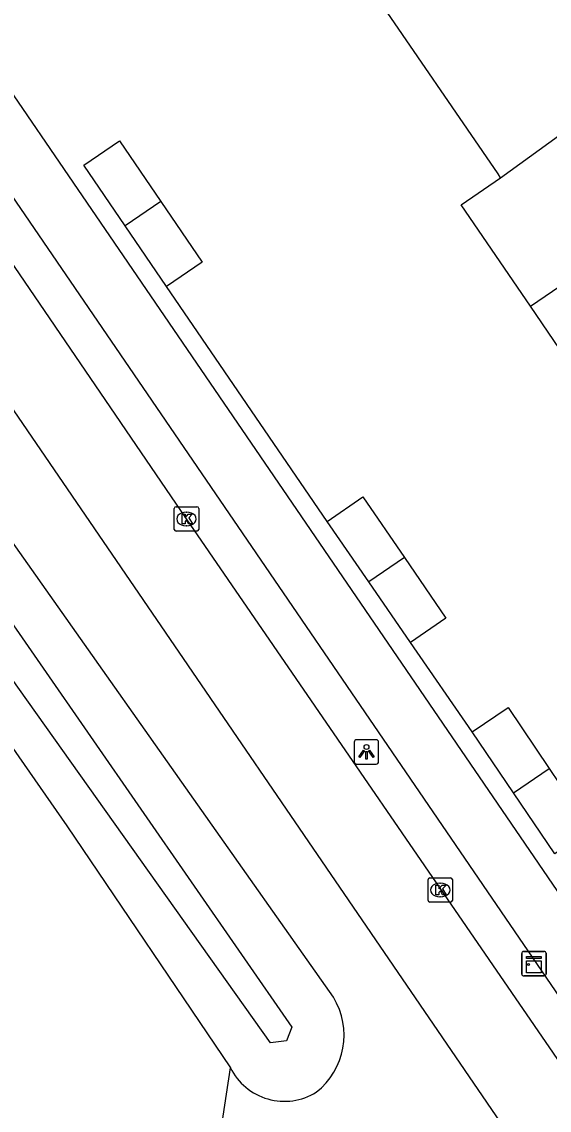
# Model space of a CAD drawing. Extents: x 155275 to 156263, y 382654 to 383635.
# Drawn here: x 155720.17 to 155741.8, y 383184.9 to 383229.53 of the extents above; entities that cross this region are included whole.
import ezdxf

# ---------------------------------------------------------------- set-up
doc = ezdxf.new("R2010")
doc.units = 0
for name, color, linetype in [('IMGEO_Groenvoorziening', 7, 'Continuous'), ('IMGEO_Hek', 7, 'Continuous'), ('IMGEO_Kast', 7, 'Continuous'), ('IMGEO_Kolk', 7, 'Continuous'), ('IMGEO_Lichtpunt', 7, 'Continuous'), ('IMGEO_Loofbos', 7, 'Continuous'), ('IMGEO_Pand', 7, 'Continuous'), ('IMGEO_Rijbaan_lokaal_gesloten', 7, 'Continuous'), ('IMGEO_Voetpad_open', 7, 'Continuous'), ('IMGEO_Waterloop', 7, 'Continuous')]:
    doc.layers.add(name, color=color, linetype=linetype)

msp = doc.modelspace()

# ---------------------------------------------------------------- linework, layer by layer
at = {"layer": 'IMGEO_Groenvoorziening'}
msp.add_lwpolyline([(155732.948, 383189.534), (155715.747, 383213.896), (155695.288, 383243.3), (155666.3, 383286.64), (155652.603, 383306.481)], dxfattribs=at)
for centre, radius, start, end in [((155730.411, 383187.98), 2.975, 308.079, 31.4925), ((155730.943, 383187.744), 2.477, 206.3251, 301.7411)]:
    msp.add_arc(centre, radius, start, end, dxfattribs=at)
at = {"layer": 'IMGEO_Hek'}
for points in [[(155732.698, 383209.047), (155726.107, 383218.678)], [(155738.647, 383200.418), (155736.107, 383204.078)]]:
    msp.add_lwpolyline(points, dxfattribs=at)
at = {"layer": 'IMGEO_Kast'}
for p, q in [((155740.675, 383190.486), (155740.675, 383191.327)), ((155740.675, 383191.327), (155740.675, 383190.486)), ((155740.75, 383191.411), (155741.591, 383191.411)), ((155741.591, 383191.411), (155740.75, 383191.411)), ((155741.675, 383191.336), (155741.675, 383190.495)), ((155741.675, 383190.495), (155741.675, 383191.336)), ((155741.6, 383190.411), (155740.759, 383190.411)), ((155740.759, 383190.411), (155741.6, 383190.411))]:
    msp.add_line(p, q, dxfattribs=at)
for points in [[(155740.87, 383191.201), (155741.47, 383191.201), (155741.47, 383191.116), (155740.87, 383191.116), (155740.87, 383191.201)], [(155740.87, 383191.026), (155741.47, 383191.026), (155741.47, 383190.537), (155740.87, 383190.537), (155740.87, 383191.026)]]:
    msp.add_lwpolyline(points, dxfattribs=at)
msp.add_circle((155740.954, 383190.875), 0.0377, dxfattribs=at)
for centre, start, end in [((155740.753, 383191.333), 92.4484, 184.2845), ((155740.753, 383191.333), 92.4484, 184.2845), ((155741.597, 383191.333), 2.4484, 94.2845), ((155741.597, 383191.333), 2.4484, 94.2845), ((155740.753, 383190.489), 182.4484, 274.2845), ((155740.753, 383190.489), 182.4484, 274.2845), ((155741.597, 383190.489), 272.4484, 4.2845), ((155741.597, 383190.489), 272.4484, 4.2845)]:
    msp.add_arc(centre, 0.0779, start, end, dxfattribs=at)
at = {"layer": 'IMGEO_Kolk'}
for p, q in [((155726.422, 383208.718), (155726.422, 383209.57)), ((155726.497, 383209.644), (155727.349, 383209.644)), ((155727.423, 383209.57), (155727.423, 383208.718)), ((155726.91, 383209.424), (155726.935, 383209.424)), ((155727.349, 383208.644), (155726.497, 383208.644)), ((155726.933, 383208.864), (155726.908, 383208.864)), ((155736.832, 383193.505), (155736.832, 383194.357)), ((155736.907, 383194.431), (155737.759, 383194.431)), ((155737.833, 383194.357), (155737.833, 383193.505)), ((155737.32, 383194.211), (155737.345, 383194.211)), ((155737.759, 383193.431), (155736.907, 383193.431)), ((155737.343, 383193.651), (155737.318, 383193.651))]:
    msp.add_line(p, q, dxfattribs=at)
for points in [[(155726.422, 383208.718), (155726.422, 383209.57)], [(155726.497, 383209.644), (155727.349, 383209.644)], [(155727.423, 383209.57), (155727.423, 383208.718)], [(155726.743, 383209.344), (155726.866, 383209.344), (155726.866, 383209.193), (155726.996, 383209.344), (155727.16, 383209.344), (155727.014, 383209.193), (155727.167, 383208.944), (155727.015, 383208.944), (155726.93, 383209.108), (155726.866, 383209.041), (155726.866, 383208.944), (155726.743, 383208.944), (155726.743, 383209.344)], [(155727.349, 383208.644), (155726.497, 383208.644)], [(155736.832, 383193.505), (155736.832, 383194.357)], [(155736.907, 383194.431), (155737.759, 383194.431)], [(155737.833, 383194.357), (155737.833, 383193.505)], [(155737.153, 383194.131), (155737.276, 383194.131), (155737.276, 383193.98), (155737.406, 383194.131), (155737.57, 383194.131), (155737.424, 383193.98), (155737.577, 383193.731), (155737.425, 383193.731), (155737.34, 383193.895), (155737.276, 383193.828), (155737.276, 383193.731), (155737.153, 383193.731), (155737.153, 383194.131)], [(155737.759, 383193.431), (155736.907, 383193.431)]]:
    msp.add_lwpolyline(points, dxfattribs=at)
for centre, start, end in [((155726.499, 383209.568), 91.552, 178.448), ((155726.499, 383209.568), 91.552, 178.448), ((155727.347, 383209.568), 1.552, 88.448), ((155727.347, 383209.568), 1.552, 88.448), ((155726.499, 383208.72), 181.552, 268.448), ((155726.499, 383208.72), 181.552, 268.448), ((155727.347, 383208.72), 271.552, 358.448), ((155727.347, 383208.72), 271.552, 358.448), ((155736.909, 383194.355), 91.552, 178.448), ((155736.909, 383194.355), 91.552, 178.448), ((155737.757, 383194.355), 1.552, 88.448), ((155737.757, 383194.355), 1.552, 88.448), ((155736.909, 383193.507), 181.552, 268.448), ((155736.909, 383193.507), 181.552, 268.448), ((155737.757, 383193.507), 271.552, 358.448), ((155737.757, 383193.507), 271.552, 358.448)]:
    msp.add_arc(centre, 0.0765, start, end, dxfattribs=at)
for centre, major_axis, ratio, start_param, end_param in [((155726.909, 383209.144), (-0.387, 0.002), 0.722429, 4.712389, 7.853982), ((155726.934, 383209.144), (-0.39, 0.002), 0.717154, 1.570796, 4.712389), ((155737.319, 383193.931), (-0.387, 0.002), 0.722429, 4.712389, 7.853982), ((155737.344, 383193.931), (-0.39, 0.002), 0.717154, 1.570796, 4.712389)]:
    msp.add_ellipse(centre, major_axis=major_axis, ratio=ratio, start_param=start_param, end_param=end_param, dxfattribs=at)
at = {"layer": 'IMGEO_Lichtpunt'}
for p, q in [((155733.807, 383199.996), (155733.807, 383199.189)), ((155733.807, 383199.996), (155733.807, 383199.189)), ((155734.709, 383200.091), (155733.901, 383200.091)), ((155734.709, 383200.091), (155733.901, 383200.091)), ((155734.803, 383199.189), (155734.803, 383199.996)), ((155734.803, 383199.189), (155734.803, 383199.996)), ((155733.901, 383199.095), (155734.709, 383199.095)), ((155733.901, 383199.095), (155734.709, 383199.095))]:
    msp.add_line(p, q, dxfattribs=at)
for points in [[(155734.181, 383199.66), (155734.22, 383199.632), (155734.032, 383199.37), (155733.994, 383199.397), (155734.181, 383199.66)], [(155734.283, 383199.612), (155734.33, 383199.612), (155734.33, 383199.29), (155734.283, 383199.29), (155734.283, 383199.612)], [(155734.393, 383199.632), (155734.431, 383199.659), (155734.618, 383199.397), (155734.579, 383199.369), (155734.393, 383199.632)]]:
    msp.add_lwpolyline(points, dxfattribs=at)
msp.add_circle((155734.306, 383199.794), 0.0994, dxfattribs=at)
for centre, start, end in [((155733.901, 383199.996), 90, 180), ((155733.901, 383199.996), 90, 180), ((155734.709, 383199.996), 0, 90), ((155734.709, 383199.996), 0, 90), ((155733.901, 383199.189), 180, 270), ((155733.901, 383199.189), 180, 270), ((155734.709, 383199.189), 270, 0), ((155734.709, 383199.189), 270, 360)]:
    msp.add_arc(centre, 0.0946, start, end, dxfattribs=at)
at = {"layer": 'IMGEO_Loofbos'}
for points in [[(155648.012, 383304.606), (155668.129, 383275.492), (155684.729, 383250.992), (155713.872, 383208.237), (155722.016, 383196.56), (155728.723, 383186.646)], [(155711.113, 383178.69), (155722.162, 383175.473), (155727.137, 383176.194), (155728.723, 383186.646)]]:
    msp.add_lwpolyline(points, dxfattribs=at)
at = {"layer": 'IMGEO_Pand'}
for points in [[(155739.81, 383223.136), (155739.704, 383223.29), (155734.527, 383230.848)], [(155739.81, 383223.136), (155742.576, 383225.143), (155746.415, 383227.66), (155746.309, 383227.814)], [(155724.41, 383221.165), (155722.713, 383223.652), (155724.178, 383224.652), (155725.875, 383222.165)], [(155741.035, 383217.865), (155750.098, 383224.048)], [(155741.035, 383217.865), (155738.194, 383222.029), (155739.81, 383223.136)], [(155725.875, 383222.165), (155727.572, 383219.678), (155726.107, 383218.678), (155724.41, 383221.165)], [(155725.875, 383222.165), (155724.41, 383221.165)], [(155744.172, 383213.265), (155741.035, 383217.865)], [(155734.403, 383206.563), (155732.698, 383209.047), (155734.158, 383210.049), (155735.862, 383207.564)], [(155735.862, 383207.564), (155737.567, 383205.079), (155736.107, 383204.078), (155734.403, 383206.563)], [(155735.862, 383207.564), (155734.403, 383206.563)], [(155740.338, 383197.916), (155738.647, 383200.418), (155740.112, 383201.408), (155741.803, 383198.906)], [(155741.803, 383198.906), (155743.494, 383196.404), (155742.029, 383195.414), (155740.338, 383197.916)], [(155740.338, 383197.916), (155741.803, 383198.906)]]:
    msp.add_lwpolyline(points, dxfattribs=at)
at = {"layer": 'IMGEO_Rijbaan_lokaal_gesloten'}
for points in [[(155742.91, 383185.882), (155726.923, 383209.144), (155718.824, 383220.994), (155662.23, 383303.795)], [(155659.414, 383301.908), (155741.62, 383181.726)]]:
    msp.add_lwpolyline(points, dxfattribs=at)
at = {"layer": 'IMGEO_Voetpad_open'}
for points in [[(155661.788, 383311.41), (155661.818, 383311.37), (155722.08, 383223.219), (155746.422, 383187.612), (155746.888, 383186.944)], [(155660.2, 383309.537), (155661.229, 383308.029), (155720.116, 383221.876), (155744.463, 383186.256)]]:
    msp.add_lwpolyline(points, dxfattribs=at)
at = {"layer": 'IMGEO_Waterloop'}
msp.add_lwpolyline([(155731.242, 383188.308), (155731.02, 383187.751), (155730.364, 383187.664), (155714.72, 383209.654), (155670.177, 383275.322), (155648.619, 383307.02), (155649.298, 383307.441), (155676.91, 383268.261), (155714.708, 383212.148), (155731.242, 383188.308)], dxfattribs=at)

doc.saveas('drawing.dxf')
